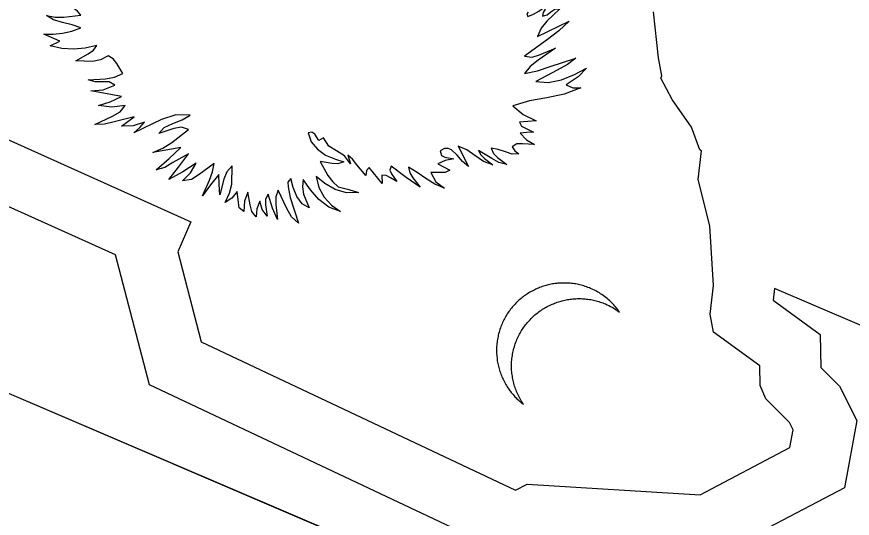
# Model space of a CAD drawing. Extents: x 1581789 to 1622364, y 1043167 to 1103486.
# Drawn here: x 1615763.036 to 1615766.458, y 1099616.291 to 1099618.348 of the extents above; entities that cross this region are included whole.
import ezdxf

# ---------------------------------------------------------------- set-up
doc = ezdxf.new("R2010")
doc.units = 0
doc.layers.add('RD_PD_PatLn2', color=7, linetype='Continuous')

msp = doc.modelspace()

# ---------------------------------------------------------------- linework, layer by layer
at = {"layer": 'RD_PD_PatLn2'}
for p, q in [((1615754.7691, 1099620.3324), (1615771.7639, 1099613.0492)), ((1615754.7779, 1099620.3286), (1615771.7728, 1099613.0454)), ((1615765.6646, 1099618.1803), (1615765.6445, 1099618.3687)), ((1615765.1686, 1099618.2677), (1615765.2989, 1099618.3297)), ((1615763.2129, 1099618.2477), (1615763.1468, 1099618.2761)), ((1615765.6789, 1099618.1063), (1615765.6646, 1099618.1803)), ((1615765.6747, 1099618.0965), (1615765.6789, 1099618.1063)), ((1615765.7205, 1099618.0094), (1615765.6747, 1099618.0965)), ((1615763.4649, 1099618.0216), (1615763.34, 1099618.0442)), ((1615765.7999, 1099617.8952), (1615765.7205, 1099618.0094)), ((1615762.7151, 1099617.973), (1615763.7491, 1099617.5077)), ((1615765.1635, 1099617.9207), (1615765.0955, 1099617.9153)), ((1615765.8336, 1099617.8021), (1615765.7999, 1099617.8952)), ((1615764.2919, 1099617.851), (1615764.2731, 1099617.8409)), ((1615764.8447, 1099617.8175), (1615764.8868, 1099617.7338)), ((1615765.8275, 1099617.6803), (1615765.8413, 1099617.7988)), ((1615765.8413, 1099617.7988), (1615765.8336, 1099617.8021)), ((1615764.3417, 1099617.764), (1615764.3754, 1099617.7532)), ((1615764.7605, 1099617.7445), (1615764.81, 1099617.7196)), ((1615764.532, 1099617.6988), (1615764.5333, 1099617.6638)), ((1615765.8744, 1099617.4912), (1615765.8275, 1099617.6803)), ((1615764.1566, 1099617.6072), (1615764.1895, 1099617.5021)), ((1615763.7491, 1099617.5077), (1615763.6959, 1099617.3836)), ((1615765.89, 1099617.2466), (1615765.8744, 1099617.4912)), ((1615763.6959, 1099617.3836), (1615763.792, 1099617.0146)), ((1615765.8762, 1099617.1281), (1615765.89, 1099617.2466)), ((1615765.8901, 1099617.0547), (1615765.8762, 1099617.1281)), ((1615766.0794, 1099616.916), (1615765.8901, 1099617.0547)), ((1615763.792, 1099617.0146), (1615765.0789, 1099616.4066)), ((1615766.0813, 1099616.8365), (1615766.0794, 1099616.916)), ((1615766.1042, 1099616.7809), (1615766.0813, 1099616.8365)), ((1615766.2007, 1099616.6845), (1615766.1042, 1099616.7809)), ((1615766.2161, 1099616.6543), (1615766.2007, 1099616.6845)), ((1615766.2029, 1099616.5813), (1615766.2161, 1099616.6543)), ((1615765.835, 1099616.3879), (1615766.2029, 1099616.5813)), ((1615765.0789, 1099616.4066), (1615765.1261, 1099616.4313)), ((1615765.1261, 1099616.4313), (1615765.835, 1099616.3879))]:
    msp.add_line(p, q, dxfattribs=at)
for points in [[(1615772.4168, 1099614.5482), (1615766.1404, 1099617.2343), (1615766.1347, 1099617.1853), (1615766.3263, 1099617.0452), (1615766.3296, 1099616.9092), (1615766.406, 1099616.8326), (1615766.4769, 1099616.6927), (1615766.4272, 1099616.4166), (1615765.8895, 1099616.1342), (1615765.18, 1099616.1772), (1615765.0841, 1099616.1276), (1615763.5794, 1099616.8384), (1615763.4402, 1099617.3725), (1615762.5171, 1099617.7876), (1615762.3655, 1099618.1939), (1615762.056, 1099618.9847), (1615755.4207, 1099621.8283)], [(1615763.1468, 1099618.2761), (1615763.185, 1099618.2764), (1615763.2234, 1099618.2806), (1615763.2614, 1099618.289), (1615763.298, 1099618.3023), (1615763.2629, 1099618.3152), (1615763.2241, 1099618.3246), (1615763.1872, 1099618.3357), (1615763.158, 1099618.3532), (1615763.1934, 1099618.3468), (1615763.2283, 1099618.3463), (1615763.2986, 1099618.3546), (1615763.2849, 1099618.3717), (1615763.2654, 1099618.3845), (1615763.2441, 1099618.3965), (1615763.2263, 1099618.411), (1615763.2908, 1099618.3914), (1615763.3231, 1099618.3862), (1615763.3557, 1099618.3864)], [(1615765.1311, 1099618.3672), (1615765.1256, 1099618.3604), (1615765.1291, 1099618.3499), (1615765.1533, 1099618.3591), (1615765.1752, 1099618.3711), (1615765.1943, 1099618.3854), (1615765.2115, 1099618.4016), (1615765.1998, 1099618.3794), (1615765.1919, 1099618.3661), (1615765.1898, 1099618.3511), (1615765.2091, 1099618.3562), (1615765.224, 1099618.3683), (1615765.2401, 1099618.3796), (1615765.2605, 1099618.3806), (1615765.207, 1099618.3303), (1615765.1842, 1099618.3009), (1615765.1686, 1099618.2677)], [(1615765.2989, 1099618.3297), (1615765.2568, 1099618.2901), (1615765.2105, 1099618.2548), (1615765.1157, 1099618.1866), (1615765.1466, 1099618.1825), (1615765.1772, 1099618.1914), (1615765.2422, 1099618.2195), (1615765.1721, 1099618.1701), (1615765.1396, 1099618.1441), (1615765.116, 1099618.1154), (1615765.169, 1099618.1265), (1615765.2214, 1099618.1439), (1615765.3263, 1099618.178), (1615765.2926, 1099618.1518), (1615765.25, 1099618.1294), (1615765.162, 1099618.083), (1615765.2132, 1099618.0781), (1615765.2676, 1099618.0893), (1615765.3208, 1099618.111), (1615765.3693, 1099618.1378), (1615765.3355, 1099618.1012), (1615765.2871, 1099618.0696), (1615765.3139, 1099618.0567), (1615765.3472, 1099618.0566), (1615765.2782, 1099618.031), (1615765.207, 1099618.0162), (1615765.1359, 1099618.0035), (1615765.0685, 1099617.9835), (1615765.1102, 1099617.9478), (1615765.1635, 1099617.9207)], [(1615763.34, 1099618.0442), (1615763.3897, 1099618.0483), (1615763.4376, 1099618.068), (1615763.4142, 1099618.081), (1615763.3867, 1099618.0819), (1615763.357, 1099618.0812), (1615763.3286, 1099618.0894), (1615763.3997, 1099618.093), (1615763.4358, 1099618.1), (1615763.4707, 1099618.1155), (1615763.4456, 1099618.1568), (1615763.4313, 1099618.1752), (1615763.4109, 1099618.1883), (1615763.3791, 1099618.1718), (1615763.3458, 1099618.1643), (1615763.2782, 1099618.1672), (1615763.3287, 1099618.1963), (1615763.3509, 1099618.2118), (1615763.3637, 1099618.2306), (1615763.3163, 1099618.2198), (1615763.2689, 1099618.2158), (1615763.2211, 1099618.2185), (1615763.1735, 1099618.2284), (1615763.2129, 1099618.2477)], [(1615763.8451, 1099617.7462), (1615763.7839, 1099617.7006), (1615763.752, 1099617.6802), (1615763.7145, 1099617.6749), (1615763.7476, 1099617.7082), (1615763.7709, 1099617.7472), (1615763.7168, 1099617.7116), (1615763.6589, 1099617.6806), (1615763.699, 1099617.7319), (1615763.7402, 1099617.7857), (1615763.6748, 1099617.7499), (1615763.643, 1099617.7305), (1615763.6069, 1099617.721), (1615763.6609, 1099617.7664), (1615763.7081, 1099617.8122), (1615763.5938, 1099617.7919), (1615763.6348, 1099617.8088), (1615763.6713, 1099617.8323), (1615763.7396, 1099617.8857), (1615763.7108, 1099617.8955), (1615763.68, 1099617.8906), (1615763.6178, 1099617.869), (1615763.6398, 1099617.894), (1615763.6748, 1099617.9106), (1615763.7137, 1099617.9251), (1615763.7464, 1099617.9448), (1615763.6883, 1099617.9454), (1615763.629, 1099617.9273), (1615763.5157, 1099617.8728), (1615763.5406, 1099617.8945), (1615763.5595, 1099617.9157), (1615763.5123, 1099617.9011), (1615763.4656, 1099617.8997), (1615763.5164, 1099617.9378), (1615763.4356, 1099617.9169), (1615763.3956, 1099617.9073), (1615763.3559, 1099617.9069), (1615763.4277, 1099617.9399), (1615763.4598, 1099617.9588), (1615763.4798, 1099617.9844), (1615763.4252, 1099617.9773), (1615763.3708, 1099617.9839), (1615763.4183, 1099617.9991), (1615763.4649, 1099618.0216)], [(1615765.0955, 1099617.9153), (1615765.1042, 1099617.9), (1615765.1201, 1099617.8914), (1615765.1527, 1099617.8745), (1615765.1247, 1099617.8742), (1615765.0982, 1099617.8707), (1615765.1241, 1099617.844), (1615765.1565, 1099617.8239), (1615765.1082, 1099617.8272), (1615765.0849, 1099617.827), (1615765.0654, 1099617.8154), (1615765.0757, 1099617.7987), (1615765.0929, 1099617.7855), (1615765.0655, 1099617.7853), (1615765.0374, 1099617.7941), (1615765.0084, 1099617.8043), (1615764.9792, 1099617.8089), (1615764.9885, 1099617.7875), (1615765.005, 1099617.771), (1615765.0429, 1099617.7417), (1615765.0104, 1099617.7505), (1615764.9821, 1099617.7674), (1615764.9279, 1099617.8), (1615764.9367, 1099617.7817), (1615764.9518, 1099617.7669), (1615764.9862, 1099617.7406), (1615764.9474, 1099617.755), (1615764.9127, 1099617.779), (1615764.8794, 1099617.8027), (1615764.8447, 1099617.8175)], [(1615764.2731, 1099617.8409), (1615764.2571, 1099617.8663), (1615764.2454, 1099617.8745), (1615764.2299, 1099617.8721), (1615764.2425, 1099617.8355), (1615764.2674, 1099617.8049), (1615764.3014, 1099617.7809), (1615764.3417, 1099617.764)], [(1615764.5333, 1099617.6638), (1615764.4798, 1099617.7302), (1615764.4685, 1099617.7173), (1615764.4654, 1099617.6965), (1615764.4287, 1099617.7412), (1615764.412, 1099617.764), (1615764.3925, 1099617.7803), (1615764.4028, 1099617.7451), (1615764.3783, 1099617.7784), (1615764.3461, 1099617.798), (1615764.3142, 1099617.8175), (1615764.2919, 1099617.851)], [(1615764.8868, 1099617.7338), (1615764.8615, 1099617.7552), (1615764.8397, 1099617.7812), (1615764.8167, 1099617.802), (1615764.8034, 1099617.8073), (1615764.7875, 1099617.8076), (1615764.7709, 1099617.7984), (1615764.7756, 1099617.779), (1615764.7893, 1099617.772), (1615764.8261, 1099617.7657), (1615764.7911, 1099617.7593), (1615764.7605, 1099617.7445)], [(1615764.1895, 1099617.5021), (1615764.1617, 1099617.5278), (1615764.1421, 1099617.5623), (1615764.1075, 1099617.6374), (1615764.0969, 1099617.6093), (1615764.0969, 1099617.5788), (1615764.1047, 1099617.5167), (1615764.0836, 1099617.5631), (1615764.0659, 1099617.6207), (1615764.0548, 1099617.5998), (1615764.0548, 1099617.5769), (1615764.0614, 1099617.5298), (1615764.0417, 1099617.5575), (1615764.0316, 1099617.5915), (1615764.019, 1099617.5603), (1615764.0168, 1099617.5272), (1615763.9989, 1099617.5497), (1615763.9919, 1099617.5767), (1615763.9821, 1099617.6291), (1615763.9691, 1099617.5919), (1615763.9659, 1099617.549), (1615763.947, 1099617.5651), (1615763.9438, 1099617.5871), (1615763.9394, 1099617.6311), (1615763.9164, 1099617.6036), (1615763.8897, 1099617.5871), (1615763.9076, 1099617.6244), (1615763.9176, 1099617.6622), (1615763.9189, 1099617.7363), (1615763.897, 1099617.7123), (1615763.8837, 1099617.6821), (1615763.8682, 1099617.6181), (1615763.8647, 1099617.6598), (1615763.8642, 1099617.7017), (1615763.8292, 1099617.6591), (1615763.7975, 1099617.6139), (1615763.8251, 1099617.6775), (1615763.838, 1099617.7119), (1615763.8451, 1099617.7462)], [(1615764.3754, 1099617.7532), (1615764.3519, 1099617.7455), (1615764.3281, 1099617.7459), (1615764.2795, 1099617.7544), (1615764.3102, 1099617.6974), (1615764.3301, 1099617.6718), (1615764.3531, 1099617.6503), (1615764.3963, 1099617.6402), (1615764.4358, 1099617.6276), (1615764.3868, 1099617.6257), (1615764.3403, 1099617.6399), (1615764.2981, 1099617.6641), (1615764.2622, 1099617.6929), (1615764.2737, 1099617.6477), (1615764.2951, 1099617.6081), (1615764.3256, 1099617.5751), (1615764.3626, 1099617.5498), (1615764.3139, 1099617.5674), (1615764.2735, 1099617.5981), (1615764.2393, 1099617.6378), (1615764.2098, 1099617.6806), (1615764.2061, 1099617.6509), (1615764.2103, 1099617.6209), (1615764.2345, 1099617.5648), (1615764.2053, 1099617.5813), (1615764.1833, 1099617.6111), (1615764.1682, 1099617.648), (1615764.1585, 1099617.6844), (1615764.147, 1099617.6694), (1615764.1478, 1099617.6502), (1615764.1566, 1099617.6072)], [(1615764.81, 1099617.7196), (1615764.7907, 1099617.7101), (1615764.7713, 1099617.7097), (1615764.7327, 1099617.7092), (1615764.7532, 1099617.6707), (1615764.7875, 1099617.6459), (1615764.7484, 1099617.6612), (1615764.7123, 1099617.6846), (1615764.6768, 1099617.71), (1615764.6403, 1099617.7307), (1615764.6458, 1099617.708), (1615764.659, 1099617.6879), (1615764.689, 1099617.6496), (1615764.6313, 1099617.6892), (1615764.5696, 1099617.7356), (1615764.5643, 1099617.719), (1615764.5717, 1099617.7035), (1615764.5933, 1099617.6725), (1615764.567, 1099617.6874), (1615764.549, 1099617.6969), (1615764.532, 1099617.6988)], [(1615765.5054, 1099617.1369), (1615765.5015, 1099617.1422), (1615765.4979, 1099617.1474), (1615765.4939, 1099617.1524), (1615765.4902, 1099617.1572), (1615765.486, 1099617.1619), (1615765.4815, 1099617.1667), (1615765.4774, 1099617.1714), (1615765.4728, 1099617.1759), (1615765.4682, 1099617.1804), (1615765.4635, 1099617.1846), (1615765.4587, 1099617.1888), (1615765.454, 1099617.193), (1615765.4488, 1099617.1971), (1615765.4437, 1099617.2011), (1615765.4385, 1099617.2051), (1615765.4332, 1099617.2088), (1615765.4278, 1099617.2123), (1615765.4224, 1099617.2157), (1615765.4166, 1099617.2192), (1615765.4108, 1099617.2225), (1615765.4051, 1099617.2253), (1615765.3992, 1099617.2285), (1615765.3931, 1099617.2311), (1615765.3868, 1099617.2342), (1615765.3814, 1099617.2361), (1615765.3759, 1099617.2385), (1615765.3703, 1099617.2405), (1615765.3649, 1099617.2425), (1615765.3595, 1099617.2441), (1615765.3537, 1099617.2458), (1615765.3482, 1099617.2474), (1615765.3426, 1099617.2488), (1615765.337, 1099617.2501), (1615765.3313, 1099617.2511), (1615765.326, 1099617.2523), (1615765.3202, 1099617.2533), (1615765.3147, 1099617.2538), (1615765.3088, 1099617.2545), (1615765.3033, 1099617.2551), (1615765.2977, 1099617.2557), (1615765.292, 1099617.2559), (1615765.2863, 1099617.2562), (1615765.2809, 1099617.2563), (1615765.2751, 1099617.2563), (1615765.2696, 1099617.2561), (1615765.2641, 1099617.2559), (1615765.2586, 1099617.2558), (1615765.2529, 1099617.2553), (1615765.2476, 1099617.2547), (1615765.2418, 1099617.2539), (1615765.2365, 1099617.2533), (1615765.231, 1099617.2523), (1615765.2254, 1099617.2511), (1615765.2202, 1099617.2501), (1615765.2146, 1099617.2488), (1615765.2093, 1099617.2475), (1615765.204, 1099617.2461), (1615765.1986, 1099617.2445), (1615765.1936, 1099617.243), (1615765.1882, 1099617.2413), (1615765.1829, 1099617.2392), (1615765.1778, 1099617.2374), (1615765.1726, 1099617.2353), (1615765.1676, 1099617.2331), (1615765.1627, 1099617.2309), (1615765.1577, 1099617.2286), (1615765.1527, 1099617.2261), (1615765.1476, 1099617.2235), (1615765.1428, 1099617.2209), (1615765.138, 1099617.2182), (1615765.1333, 1099617.2155), (1615765.1287, 1099617.2124), (1615765.1241, 1099617.2093), (1615765.1195, 1099617.2062), (1615765.1149, 1099617.2031), (1615765.1105, 1099617.1996), (1615765.1062, 1099617.1963), (1615765.1018, 1099617.1928), (1615765.0973, 1099617.1892), (1615765.0932, 1099617.1856), (1615765.0891, 1099617.1819), (1615765.0849, 1099617.1779), (1615765.081, 1099617.1741), (1615765.0771, 1099617.17), (1615765.0732, 1099617.1659), (1615765.0695, 1099617.1616), (1615765.0659, 1099617.1574), (1615765.0623, 1099617.1531), (1615765.0588, 1099617.1484), (1615765.0555, 1099617.1441), (1615765.052, 1099617.1394), (1615765.0486, 1099617.1347), (1615765.0454, 1099617.1299), (1615765.0426, 1099617.1249), (1615765.0394, 1099617.1201), (1615765.0366, 1099617.1152), (1615765.0339, 1099617.1098), (1615765.0311, 1099617.1048), (1615765.0284, 1099617.0995)], [(1615765.066, 1099616.9586), (1615765.0671, 1099616.9647), (1615765.0682, 1099616.9707), (1615765.0694, 1099616.9767), (1615765.0709, 1099616.9829), (1615765.0724, 1099616.9889), (1615765.0743, 1099616.9949), (1615765.0761, 1099617.001), (1615765.078, 1099617.0071), (1615765.0802, 1099617.0131), (1615765.0827, 1099617.0189), (1615765.0849, 1099617.0248), (1615765.0876, 1099617.0302), (1615765.0898, 1099617.0354), (1615765.0925, 1099617.0408), (1615765.095, 1099617.0459), (1615765.098, 1099617.0511), (1615765.1008, 1099617.0561), (1615765.1037, 1099617.061), (1615765.1068, 1099617.0658), (1615765.11, 1099617.0707), (1615765.1134, 1099617.0753), (1615765.1166, 1099617.0802), (1615765.1199, 1099617.0845), (1615765.1237, 1099617.0891), (1615765.1273, 1099617.0933), (1615765.1309, 1099617.0976), (1615765.1346, 1099617.1018), (1615765.1385, 1099617.1059), (1615765.1425, 1099617.1101), (1615765.1463, 1099617.1139), (1615765.1505, 1099617.1178), (1615765.1546, 1099617.1215), (1615765.1587, 1099617.1252), (1615765.1629, 1099617.1289), (1615765.1673, 1099617.1324), (1615765.1717, 1099617.136), (1615765.1763, 1099617.1391), (1615765.1806, 1099617.1423), (1615765.1852, 1099617.1454), (1615765.1901, 1099617.1484), (1615765.1947, 1099617.1515), (1615765.1994, 1099617.1542), (1615765.2042, 1099617.1568), (1615765.209, 1099617.1595), (1615765.2141, 1099617.1621), (1615765.2188, 1099617.1647), (1615765.2238, 1099617.167), (1615765.229, 1099617.1691), (1615765.234, 1099617.1713), (1615765.2392, 1099617.1734), (1615765.2443, 1099617.1752), (1615765.2496, 1099617.1773), (1615765.2547, 1099617.1791), (1615765.26, 1099617.1804), (1615765.2654, 1099617.1821), (1615765.2707, 1099617.1835), (1615765.276, 1099617.1848), (1615765.2813, 1099617.1862), (1615765.2868, 1099617.1871), (1615765.2924, 1099617.1883), (1615765.2979, 1099617.1892), (1615765.3032, 1099617.1898), (1615765.309, 1099617.1906), (1615765.3143, 1099617.1912), (1615765.32, 1099617.1917), (1615765.3255, 1099617.1919), (1615765.331, 1099617.1921), (1615765.3365, 1099617.1923), (1615765.3423, 1099617.1923), (1615765.3477, 1099617.1922), (1615765.3534, 1099617.1919), (1615765.3591, 1099617.1916), (1615765.3647, 1099617.1911), (1615765.3702, 1099617.1905), (1615765.3758, 1099617.1899), (1615765.3817, 1099617.1892), (1615765.3871, 1099617.1884), (1615765.3927, 1099617.187), (1615765.3984, 1099617.186), (1615765.404, 1099617.1847), (1615765.4096, 1099617.1834), (1615765.4151, 1099617.1818), (1615765.4206, 1099617.1802), (1615765.4263, 1099617.1784), (1615765.4317, 1099617.1765), (1615765.4373, 1099617.1744), (1615765.4427, 1099617.1725), (1615765.4482, 1099617.1702), (1615765.4551, 1099617.1668), (1615765.4617, 1099617.1636), (1615765.4683, 1099617.1604), (1615765.4748, 1099617.1569), (1615765.4811, 1099617.1531), (1615765.4875, 1099617.1493), (1615765.4934, 1099617.1453), (1615765.4993, 1099617.1414), (1615765.5054, 1099617.1369), (1615765.5054, 1099617.1369)], [(1615765.0284, 1099617.0995), (1615765.0262, 1099617.0942), (1615765.0238, 1099617.0887), (1615765.0213, 1099617.0829), (1615765.0189, 1099617.0774), (1615765.0169, 1099617.0718), (1615765.015, 1099617.0657), (1615765.0133, 1099617.0599), (1615765.0115, 1099617.0541), (1615765.0098, 1099617.0483), (1615765.0084, 1099617.0427), (1615765.0073, 1099617.0367), (1615765.006, 1099617.0311), (1615765.0048, 1099617.0251), (1615765.0041, 1099617.0192), (1615765.0034, 1099617.0133), (1615765.0027, 1099617.0075), (1615765.002, 1099617.0016), (1615765.0018, 1099616.9959), (1615765.0014, 1099616.9899), (1615765.0014, 1099616.9841), (1615765.0015, 1099616.9783), (1615765.0015, 1099616.9724), (1615765.0016, 1099616.9666), (1615765.002, 1099616.961), (1615765.0024, 1099616.955), (1615765.0032, 1099616.9492), (1615765.0037, 1099616.9436), (1615765.0045, 1099616.9378), (1615765.0057, 1099616.9322), (1615765.0065, 1099616.9264), (1615765.0077, 1099616.9208), (1615765.0089, 1099616.9152), (1615765.0106, 1099616.9098), (1615765.0121, 1099616.9041), (1615765.0138, 1099616.8986), (1615765.0154, 1099616.8932), (1615765.0174, 1099616.8877), (1615765.0191, 1099616.8822), (1615765.0215, 1099616.8768), (1615765.0236, 1099616.8716), (1615765.0257, 1099616.8663), (1615765.0282, 1099616.8613), (1615765.0306, 1099616.8559), (1615765.0335, 1099616.8507), (1615765.0361, 1099616.8459), (1615765.039, 1099616.8407), (1615765.042, 1099616.8358), (1615765.0449, 1099616.8309), (1615765.0479, 1099616.826), (1615765.0513, 1099616.8213), (1615765.0547, 1099616.8165), (1615765.0582, 1099616.8118), (1615765.0617, 1099616.8074), (1615765.0653, 1099616.803), (1615765.0691, 1099616.7984), (1615765.0731, 1099616.7942), (1615765.0769, 1099616.7896), (1615765.0811, 1099616.7857), (1615765.085, 1099616.7814), (1615765.0895, 1099616.7774), (1615765.0936, 1099616.7734), (1615765.0981, 1099616.7697), (1615765.1027, 1099616.7659), (1615765.1072, 1099616.7621), (1615765.1119, 1099616.7587), (1615765.1085, 1099616.7634), (1615765.1052, 1099616.7684), (1615765.1024, 1099616.7736), (1615765.0991, 1099616.7787), (1615765.0962, 1099616.7839), (1615765.0935, 1099616.7894), (1615765.0907, 1099616.7946), (1615765.0883, 1099616.8), (1615765.0859, 1099616.8054), (1615765.0836, 1099616.8111), (1615765.0812, 1099616.8164), (1615765.0792, 1099616.822), (1615765.0774, 1099616.8279), (1615765.0754, 1099616.8334), (1615765.0736, 1099616.8393), (1615765.072, 1099616.845), (1615765.0705, 1099616.8508), (1615765.0693, 1099616.8564), (1615765.0679, 1099616.8624), (1615765.0668, 1099616.8683), (1615765.066, 1099616.8741), (1615765.065, 1099616.8803), (1615765.0642, 1099616.8861), (1615765.0639, 1099616.892), (1615765.0632, 1099616.8981), (1615765.0629, 1099616.9041), (1615765.063, 1099616.9102), (1615765.0626, 1099616.9162), (1615765.0627, 1099616.9223), (1615765.0631, 1099616.9283), (1615765.0632, 1099616.9344), (1615765.0636, 1099616.9404), (1615765.0644, 1099616.9466), (1615765.0651, 1099616.9524), (1615765.066, 1099616.9586)]]:
    msp.add_lwpolyline(points, dxfattribs=at)

doc.saveas('drawing.dxf')
